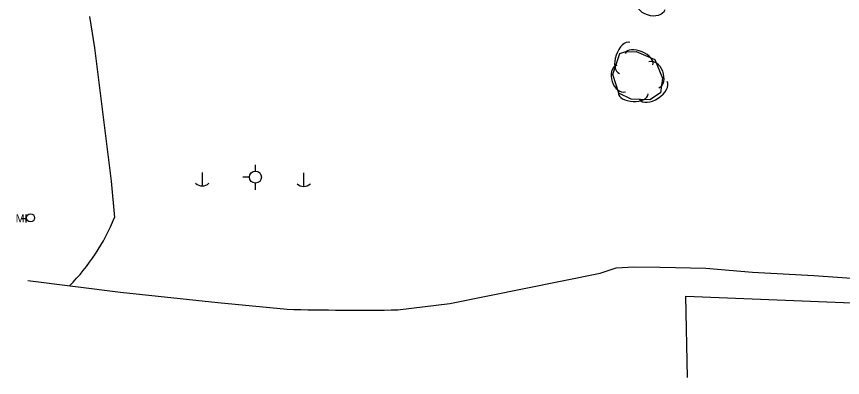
# Model space of a CAD drawing. Extents: x 1802180 to 1804859, y 572524 to 575172.
# Drawn here: x 1804103.4 to 1804394.4, y 573491.7 to 573619 of the extents above; entities that cross this region are included whole.
import ezdxf

# ---------------------------------------------------------------- set-up
doc = ezdxf.new("R2010")
doc.units = 0
for name, color, linetype in [('S_MANHOLE', 7, 'Continuous'), ('S_MISC_BOUNDARY', 7, 'Continuous'), ('S_TRAILS', 7, 'Continuous'), ('S_TREE', 7, 'Continuous'), ('S_UTILITY_POLE', 7, 'Continuous')]:
    doc.layers.add(name, color=color, linetype=linetype)

msp = doc.modelspace()

# ---------------------------------------------------------------- linework, layer by layer
at = {"layer": 'S_MANHOLE'}
for p, q in [((1804106.71, 573546.37), (1804106.71, 573549.21)), ((1804105.13, 573547.77), (1804106.71, 573547.77))]:
    msp.add_line(p, q, dxfattribs=at)
msp.add_circle((1804108.29, 573547.98), 1.42, dxfattribs=at)
at = {"layer": 'S_MISC_BOUNDARY'}
msp.add_lwpolyline([(1804339.86, 573491.68), (1804339.25, 573520.41), (1804400.7, 573517.93), (1804464.79, 573516.71), (1804505.61, 573521.55)], dxfattribs=at)
at = {"layer": 'S_TRAILS'}
for points in [[(1804129.11, 573618.94), (1804130.81, 573607.91), (1804136.76, 573560.96), (1804137.86, 573548.09)], [(1804237.78, 573515.53), (1804237.78, 573515.53), (1804256.03, 573517.74), (1804309, 573528.42), (1804314.65, 573530.34), (1804320.9, 573530.65), (1804330.17, 573530.55), (1804346.23, 573530.21), (1804362.73, 573528.81), (1804384.35, 573527.65), (1804402.68, 573526.31), (1804416.97, 573525.69), (1804431.84, 573525.41), (1804450.6, 573524.99), (1804466.55, 573525.14), (1804471.29, 573525.33), (1804488.47, 573527.11), (1804506.5, 573531.75)], [(1804107.4, 573525.93), (1804139.97, 573521.71), (1804174.27, 573518.15), (1804198.7, 573515.77)]]:
    msp.add_lwpolyline(points, dxfattribs=at)
for centre, radius, start, end in [((1804069.29, 573575.86), 73.99, 315.5014, 337.9479), ((1804223.95, 574435.61), 920.19, 268.42744, 270.86071)]:
    msp.add_arc(centre, radius, start, end, dxfattribs=at)
at = {"layer": 'S_TREE'}
msp.add_lwpolyline([(1804328.36, 573603.81), (1804330.95, 573597.24), (1804330.31, 573592), (1804326.57, 573589.56), (1804319.99, 573589.79), (1804315.67, 573591.91), (1804313.49, 573598.48), (1804315.99, 573605.88), (1804317.73, 573606.56), (1804321.76, 573606.59), (1804328.36, 573603.81)], dxfattribs=at)
for centre, major_axis, ratio in [((1804326.8, 573623.11), (5.1, -1.68), 0.685311), ((1804317.67, 573604.32), (-1.85, -5.47), 0.55008), ((1804322.7, 573603.93), (-4.85, 2.04), 0.540699), ((1804316.42, 573597.09), (1.54, -4.63), 0.685311), ((1804327.97, 573598.41), (-1.79, 4.54), 0.685311), ((1804327.78, 573592.85), (4.84, 3.16), 0.55008), ((1804320.72, 573591.85), (5.26, -0.18), 0.540699)]:
    msp.add_ellipse(centre, major_axis=major_axis, ratio=ratio, start_param=3.141593, end_param=6.283185, dxfattribs=at)
at = {"layer": 'S_UTILITY_POLE'}
for p, q in [((1804187.54, 573564.45), (1804187.54, 573566.7)), ((1804168.76, 573563.97), (1804168.76, 573559.24)), ((1804204.51, 573563.79), (1804204.51, 573559.07)), ((1804185.45, 573562.32), (1804183.12, 573562.32)), ((1804187.62, 573557.9), (1804187.62, 573560.23))]:
    msp.add_line(p, q, dxfattribs=at)
msp.add_circle((1804187.54, 573562.34), 2.13, dxfattribs=at)
for centre in [(1804168.82, 573562.66), (1804204.58, 573562.49)]:
    msp.add_arc(centre, 3.41, 226.3972, 313.6028, dxfattribs=at)

# ---------------------------------------------------------------- texts
at = {"layer": 'S_MANHOLE'}
msp.add_text('M', height=2.82, dxfattribs=at).set_placement((1804103.05, 573546.4))

doc.saveas('drawing.dxf')
